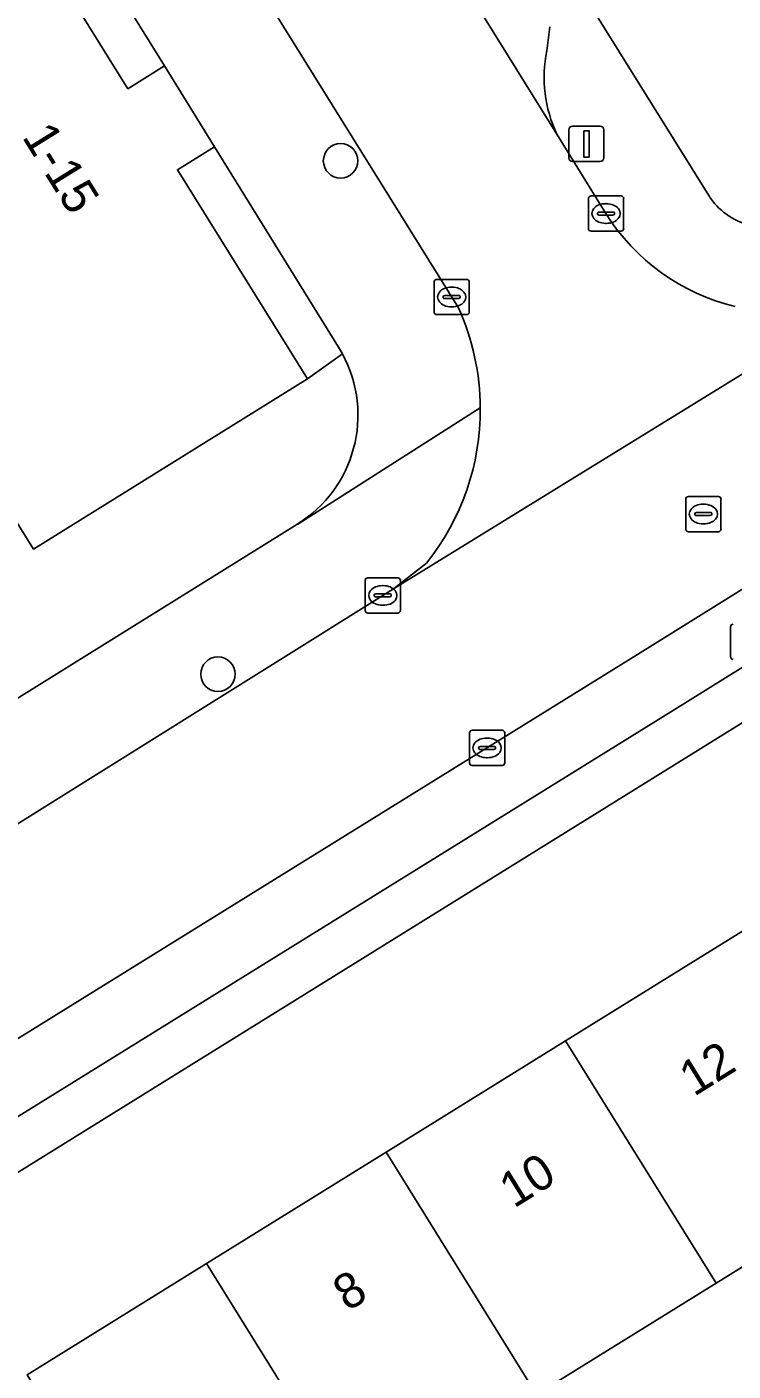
# Model space of a CAD drawing. Extents: x 160030 to 160839, y 385325 to 386450.
# Drawn here: x 160279.43 to 160299.48, y 386132 to 386170.18 of the extents above; entities that cross this region are included whole.
import ezdxf

# ---------------------------------------------------------------- set-up
doc = ezdxf.new("R2010")
doc.units = 0
for name, color, linetype in [('IMGEO_Boom', 7, 'Continuous'), ('IMGEO_Brandkraan', 7, 'Continuous'), ('IMGEO_Erf', 7, 'Continuous'), ('IMGEO_Groenvoorziening', 7, 'Continuous'), ('IMGEO_Haag', 7, 'Continuous'), ('IMGEO_Kolk', 7, 'Continuous'), ('IMGEO_Lichtmast', 7, 'Continuous'), ('IMGEO_Pand', 7, 'Continuous'), ('IMGEO_Pand_nummerreeks', 7, 'Continuous'), ('IMGEO_Parkeervlak_open', 7, 'Continuous'), ('IMGEO_Rijbaan_lokaal_open', 7, 'Continuous'), ('IMGEO_Rioolput', 7, 'Continuous'), ('IMGEO_Voetpad_open', 7, 'Continuous')]:
    doc.layers.add(name, color=color, linetype=linetype)

msp = doc.modelspace()

# ---------------------------------------------------------------- linework, layer by layer
at = {"layer": 'IMGEO_Boom'}
for centre in [(160288.337, 386166.38), (160284.855, 386151.798)]:
    msp.add_circle(centre, 0.489, dxfattribs=at)
at = {"layer": 'IMGEO_Brandkraan'}
msp.add_line((160299.409, 386152.293), (160299.409, 386153.145), dxfattribs=at)
msp.add_lwpolyline([(160299.409, 386152.293), (160299.409, 386153.145)], dxfattribs=at)
for centre, start, end in [((160299.486, 386153.143), 91.552, 178.448), ((160299.486, 386153.143), 91.552, 178.448), ((160299.486, 386152.295), 181.552, 268.448), ((160299.486, 386152.295), 181.552, 268.448)]:
    msp.add_arc(centre, 0.0765, start, end, dxfattribs=at)
at = {"layer": 'IMGEO_Erf'}
msp.add_lwpolyline([(160276.249, 386180.473), (160275.211, 386179.827), (160278.755, 386174.128), (160282.298, 386168.429), (160283.335, 386169.074)], close=True, dxfattribs=at)
for points in [[(160329.236, 386168.723), (160266.518, 386129.8)], [(160288.279, 386161.083), (160284.761, 386166.781), (160283.707, 386166.125), (160287.399, 386160.186)], [(160279.434, 386131.896), (160284.532, 386135.059), (160289.63, 386138.223), (160294.729, 386141.387), (160299.828, 386144.551), (160304.925, 386147.714), (160310.024, 386150.878), (160315.122, 386154.041), (160320.22, 386157.205), (160325.318, 386160.368), (160330.526, 386163.6), (160334.801, 386156.712), (160329.592, 386153.48), (160324.494, 386150.316), (160319.397, 386147.153), (160314.298, 386143.989), (160309.2, 386140.825), (160304.102, 386137.662), (160299.003, 386134.498), (160293.905, 386131.334)], [(160287.399, 386160.186), (160288.389, 386160.894)]]:
    msp.add_lwpolyline(points, dxfattribs=at)
msp.add_arc((160283.704, 386158.294), 5.358, 29.0305, 31.3692, dxfattribs=at)
at = {"layer": 'IMGEO_Groenvoorziening'}
for points in [[(160264.103, 386221.042), (160298.791, 386165.396)], [(160288.389, 386160.894), (160287.399, 386160.186), (160279.62, 386155.35), (160275.959, 386161.238), (160274.37, 386160.25), (160273.575, 386159.757), (160278.999, 386151.012), (160287.096, 386156.052)]]:
    msp.add_lwpolyline(points, dxfattribs=at)
for centre, radius, start, end in [((160300.389, 386166.393), 1.883, 211.9556, 301.9649), ((160285.19, 386159.155), 3.642, 301.5664, 28.531)]:
    msp.add_arc(centre, radius, start, end, dxfattribs=at)
at = {"layer": 'IMGEO_Haag'}
msp.add_lwpolyline([(160288.389, 386160.894), (160287.399, 386160.186), (160279.62, 386155.35), (160275.959, 386161.238), (160274.37, 386160.25), (160273.575, 386159.757), (160278.999, 386151.012), (160287.096, 386156.052)], dxfattribs=at)
msp.add_arc((160285.19, 386159.155), 3.642, 301.5664, 28.531, dxfattribs=at)
at = {"layer": 'IMGEO_Kolk'}
for p, q in [((160295.375, 386164.457), (160295.375, 386165.309)), ((160295.45, 386165.383), (160296.302, 386165.383)), ((160295.863, 386165.163), (160295.888, 386165.163)), ((160296.376, 386165.309), (160296.376, 386164.457)), ((160295.634, 386164.877), (160295.634, 386164.889)), ((160296.072, 386164.84), (160295.674, 386164.84)), ((160295.677, 386164.926), (160296.075, 386164.926)), ((160296.118, 386164.889), (160296.118, 386164.877)), ((160296.302, 386164.383), (160295.45, 386164.383)), ((160295.886, 386164.603), (160295.861, 386164.603)), ((160290.992, 386162.085), (160290.992, 386162.937)), ((160291.067, 386163.011), (160291.919, 386163.011)), ((160291.993, 386162.937), (160291.993, 386162.085)), ((160291.251, 386162.505), (160291.251, 386162.517)), ((160291.689, 386162.468), (160291.291, 386162.468)), ((160291.294, 386162.554), (160291.692, 386162.554)), ((160291.48, 386162.791), (160291.505, 386162.791)), ((160291.735, 386162.517), (160291.735, 386162.505)), ((160291.503, 386162.231), (160291.478, 386162.231)), ((160291.919, 386162.011), (160291.067, 386162.011)), ((160289.036, 386153.608), (160289.036, 386154.46)), ((160289.111, 386154.534), (160289.963, 386154.534)), ((160290.037, 386154.46), (160290.037, 386153.608)), ((160289.338, 386154.077), (160289.736, 386154.077)), ((160289.524, 386154.314), (160289.549, 386154.314)), ((160289.295, 386154.028), (160289.295, 386154.04)), ((160289.733, 386153.991), (160289.335, 386153.991)), ((160289.547, 386153.754), (160289.522, 386153.754)), ((160289.779, 386154.04), (160289.779, 386154.028)), ((160289.963, 386153.534), (160289.111, 386153.534)), ((160291.998, 386149.279), (160291.998, 386150.131)), ((160292.073, 386150.205), (160292.925, 386150.205)), ((160292.486, 386149.985), (160292.511, 386149.985)), ((160292.999, 386150.131), (160292.999, 386149.279)), ((160292.257, 386149.699), (160292.257, 386149.711)), ((160292.695, 386149.662), (160292.297, 386149.662)), ((160292.3, 386149.748), (160292.698, 386149.748)), ((160292.741, 386149.711), (160292.741, 386149.699)), ((160292.925, 386149.205), (160292.073, 386149.205)), ((160292.509, 386149.425), (160292.484, 386149.425))]:
    msp.add_line(p, q, dxfattribs=at)
for points in [[(160295.375, 386164.457), (160295.375, 386165.309)], [(160295.45, 386165.383), (160296.302, 386165.383)], [(160296.376, 386165.309), (160296.376, 386164.457)], [(160296.302, 386164.383), (160295.45, 386164.383)], [(160290.992, 386162.085), (160290.992, 386162.937)], [(160291.067, 386163.011), (160291.919, 386163.011)], [(160291.993, 386162.937), (160291.993, 386162.085)], [(160291.919, 386162.011), (160291.067, 386162.011)], [(160289.036, 386153.608), (160289.036, 386154.46)], [(160289.111, 386154.534), (160289.963, 386154.534)], [(160290.037, 386154.46), (160290.037, 386153.608)], [(160289.963, 386153.534), (160289.111, 386153.534)], [(160291.998, 386149.279), (160291.998, 386150.131)], [(160292.073, 386150.205), (160292.925, 386150.205)], [(160292.999, 386150.131), (160292.999, 386149.279)], [(160292.925, 386149.205), (160292.073, 386149.205)]]:
    msp.add_lwpolyline(points, dxfattribs=at)
for centre, radius, start, end in [((160295.452, 386165.307), 0.0765, 91.552, 178.448), ((160295.452, 386165.307), 0.0765, 91.552, 178.448), ((160296.3, 386165.307), 0.0765, 1.552, 88.448), ((160296.3, 386165.307), 0.0765, 1.552, 88.448), ((160295.674, 386164.886), 0.0403, 85.8775, 175.7526), ((160295.671, 386164.876), 0.0366, 178.938, 274.7102), ((160296.075, 386164.883), 0.043, 264.8664, 352.4533), ((160296.079, 386164.888), 0.0386, 1.7309, 96.639), ((160295.452, 386164.459), 0.0765, 181.552, 268.448), ((160295.452, 386164.459), 0.0765, 181.552, 268.448), ((160296.3, 386164.459), 0.0765, 271.552, 358.448), ((160296.3, 386164.459), 0.0765, 271.552, 358.448), ((160291.069, 386162.935), 0.0765, 91.552, 178.448), ((160291.069, 386162.935), 0.0765, 91.552, 178.448), ((160291.917, 386162.935), 0.0765, 1.552, 88.448), ((160291.917, 386162.935), 0.0765, 1.552, 88.448), ((160291.291, 386162.514), 0.0403, 85.8775, 175.7526), ((160291.288, 386162.504), 0.0366, 178.938, 274.7102), ((160291.692, 386162.511), 0.043, 264.8664, 352.4533), ((160291.696, 386162.516), 0.0386, 1.7309, 96.639), ((160291.069, 386162.087), 0.0765, 181.552, 268.448), ((160291.069, 386162.087), 0.0765, 181.552, 268.448), ((160291.917, 386162.087), 0.0765, 271.552, 358.448), ((160291.917, 386162.087), 0.0765, 271.552, 358.448), ((160289.113, 386154.458), 0.0765, 91.552, 178.448), ((160289.113, 386154.458), 0.0765, 91.552, 178.448), ((160289.961, 386154.458), 0.0765, 1.552, 88.448), ((160289.961, 386154.458), 0.0765, 1.552, 88.448), ((160289.335, 386154.037), 0.0403, 85.8775, 175.7526), ((160289.74, 386154.039), 0.0386, 1.7309, 96.639), ((160289.332, 386154.027), 0.0366, 178.938, 274.7102), ((160289.736, 386154.034), 0.043, 264.8664, 352.4533), ((160289.113, 386153.61), 0.0765, 181.552, 268.448), ((160289.113, 386153.61), 0.0765, 181.552, 268.448), ((160289.961, 386153.61), 0.0765, 271.552, 358.448), ((160289.961, 386153.61), 0.0765, 271.552, 358.448), ((160292.075, 386150.129), 0.0765, 91.552, 178.448), ((160292.075, 386150.129), 0.0765, 91.552, 178.448), ((160292.923, 386150.129), 0.0765, 1.552, 88.448), ((160292.923, 386150.129), 0.0765, 1.552, 88.448), ((160292.297, 386149.708), 0.0403, 85.8775, 175.7526), ((160292.294, 386149.698), 0.0366, 178.938, 274.7102), ((160292.698, 386149.705), 0.043, 264.8664, 352.4533), ((160292.702, 386149.71), 0.0386, 1.7309, 96.639), ((160292.075, 386149.281), 0.0765, 181.552, 268.448), ((160292.075, 386149.281), 0.0765, 181.552, 268.448), ((160292.923, 386149.281), 0.0765, 271.552, 358.448), ((160292.923, 386149.281), 0.0765, 271.552, 358.448)]:
    msp.add_arc(centre, radius, start, end, dxfattribs=at)
for centre, major_axis, ratio, start_param, end_param in [((160295.862, 386164.883), (-0.387, 0.002), 0.722429, 4.712389, 7.853982), ((160295.887, 386164.883), (-0.39, 0.002), 0.717154, 1.570796, 4.712389), ((160291.479, 386162.511), (-0.387, 0.002), 0.722429, 4.712389, 7.853982), ((160291.504, 386162.511), (-0.39, 0.002), 0.717154, 1.570796, 4.712389), ((160289.523, 386154.034), (-0.387, 0.002), 0.722429, 4.712389, 7.853982), ((160289.548, 386154.034), (-0.39, 0.002), 0.717154, 1.570796, 4.712389), ((160292.485, 386149.705), (-0.387, 0.002), 0.722429, 4.712389, 7.853982), ((160292.51, 386149.705), (-0.39, 0.002), 0.717154, 1.570796, 4.712389)]:
    msp.add_ellipse(centre, major_axis=major_axis, ratio=ratio, start_param=start_param, end_param=end_param, dxfattribs=at)
at = {"layer": 'IMGEO_Lichtmast'}
for p, q in [((160294.822, 386166.461), (160294.822, 386167.261)), ((160294.822, 386167.261), (160294.822, 386166.461)), ((160294.922, 386167.361), (160295.712, 386167.361)), ((160295.712, 386167.361), (160294.922, 386167.361)), ((160295.812, 386167.261), (160295.812, 386166.461)), ((160295.812, 386166.461), (160295.812, 386167.261)), ((160295.712, 386166.361), (160294.922, 386166.361)), ((160294.922, 386166.361), (160295.712, 386166.361))]:
    msp.add_line(p, q, dxfattribs=at)
msp.add_lwpolyline([(160295.242, 386167.236), (160295.392, 386167.236), (160295.392, 386166.486), (160295.242, 386166.486), (160295.242, 386167.236)], dxfattribs=at)
for centre, start, end in [((160294.922, 386167.261), 90, 180), ((160294.922, 386167.261), 90, 180), ((160295.712, 386167.261), 0, 90), ((160295.712, 386167.261), 360, 90), ((160294.922, 386166.461), 180, 270), ((160294.922, 386166.461), 180, 270), ((160295.712, 386166.461), 270, 0), ((160295.712, 386166.461), 270, 0)]:
    msp.add_arc(centre, 0.1, start, end, dxfattribs=at)
at = {"layer": 'IMGEO_Pand'}
for points in [[(160283.335, 386169.074), (160282.298, 386168.429), (160278.755, 386174.128), (160270.948, 386169.274), (160274.523, 386163.524), (160272.944, 386162.543), (160274.37, 386160.25), (160275.959, 386161.238), (160279.62, 386155.35), (160287.399, 386160.186), (160283.707, 386166.125), (160284.761, 386166.781)], [(160299.003, 386134.498), (160304.102, 386137.662), (160299.828, 386144.551), (160294.729, 386141.387)], [(160294.729, 386141.387), (160289.63, 386138.223), (160293.905, 386131.334), (160299.003, 386134.498)], [(160288.807, 386128.17), (160293.905, 386131.334), (160289.63, 386138.223), (160284.532, 386135.059)], [(160284.532, 386135.059), (160279.434, 386131.896), (160283.709, 386125.007), (160288.807, 386128.17)]]:
    msp.add_lwpolyline(points, close=True, dxfattribs=at)
at = {"layer": 'IMGEO_Parkeervlak_open'}
for points in [[(160263.893, 386216.331), (160277.87, 386193.854), (160294.482, 386167.133)], [(160294.196, 386169.506), (160294.282, 386170.184)], [(160320.685, 386167.257), (160296.772, 386152.353), (160273.578, 386137.983)], [(160277.736, 386138.349), (160297.765, 386150.755), (160318.45, 386163.647)]]:
    msp.add_lwpolyline(points, dxfattribs=at)
msp.add_arc((160297.901, 386168.749), 3.782, 168.4498, 205.2947, dxfattribs=at)
at = {"layer": 'IMGEO_Rijbaan_lokaal_open'}
for points in [[(160258.086, 386216.124), (160270.201, 386196.734), (160291.687, 386162.201)], [(160295.873, 386164.886), (160294.482, 386167.133), (160277.87, 386193.854)], [(160258.447, 386128.564), (160265.204, 386132.776), (160265.421, 386132.865), (160271.724, 386136.838), (160272.597, 386137.379), (160273.578, 386137.983), (160296.772, 386152.353), (160320.685, 386167.257)], [(160303.952, 386162.913), (160289.843, 386154.224), (160269.622, 386141.58), (160269.474, 386141.464), (160255.371, 386132.747), (160255.275, 386132.696), (160235.022, 386120.089)], [(160290.775, 386154.949), (160289.843, 386154.224), (160303.952, 386162.913), (160304.012, 386162.957)]]:
    msp.add_lwpolyline(points, dxfattribs=at)
for centre, radius, start, end in [((160300.909, 386168.013), 5.928, 211.8344, 256.6957), ((160285.278, 386159.317), 7.028, 0.353, 24.2301), ((160285.297, 386159.322), 7.009, 321.404, 0.3136)]:
    msp.add_arc(centre, radius, start, end, dxfattribs=at)
at = {"layer": 'IMGEO_Rioolput'}
for p, q in [((160298.139, 386155.92), (160298.139, 386156.772)), ((160298.214, 386156.846), (160299.066, 386156.846)), ((160299.14, 386156.772), (160299.14, 386155.92)), ((160298.398, 386156.34), (160298.398, 386156.352)), ((160298.441, 386156.389), (160298.839, 386156.389)), ((160298.627, 386156.626), (160298.652, 386156.626)), ((160298.882, 386156.352), (160298.882, 386156.34)), ((160298.836, 386156.303), (160298.438, 386156.303)), ((160298.65, 386156.066), (160298.625, 386156.066)), ((160299.066, 386155.846), (160298.214, 386155.846))]:
    msp.add_line(p, q, dxfattribs=at)
for points in [[(160298.139, 386155.92), (160298.139, 386156.772)], [(160298.214, 386156.846), (160299.066, 386156.846)], [(160299.14, 386156.772), (160299.14, 386155.92)], [(160299.066, 386155.846), (160298.214, 386155.846)]]:
    msp.add_lwpolyline(points, dxfattribs=at)
for centre, radius, start, end in [((160298.216, 386156.77), 0.0765, 91.552, 178.448), ((160298.216, 386156.77), 0.0765, 91.552, 178.448), ((160299.064, 386156.77), 0.0765, 1.552, 88.448), ((160299.064, 386156.77), 0.0765, 1.552, 88.448), ((160298.438, 386156.349), 0.0403, 85.8775, 175.7526), ((160298.435, 386156.339), 0.0366, 178.938, 274.7102), ((160298.839, 386156.346), 0.043, 264.8664, 352.4533), ((160298.843, 386156.351), 0.0386, 1.7309, 96.639), ((160298.216, 386155.922), 0.0765, 181.552, 268.448), ((160298.216, 386155.922), 0.0765, 181.552, 268.448), ((160299.064, 386155.922), 0.0765, 271.552, 358.448), ((160299.064, 386155.922), 0.0765, 271.552, 358.448)]:
    msp.add_arc(centre, radius, start, end, dxfattribs=at)
for centre, major_axis, ratio, start_param, end_param in [((160298.626, 386156.346), (-0.387, 0.002), 0.722429, 4.712389, 7.853982), ((160298.651, 386156.346), (-0.39, 0.002), 0.717154, 1.570796, 4.712389)]:
    msp.add_ellipse(centre, major_axis=major_axis, ratio=ratio, start_param=start_param, end_param=end_param, dxfattribs=at)
at = {"layer": 'IMGEO_Voetpad_open'}
for points in [[(160298.791, 386165.396), (160264.103, 386221.042)], [(160256.424, 386217.866), (160253.948, 386216.255), (160257.675, 386210.306), (160259.144, 386207.945), (160266.201, 386196.535), (160267.63, 386194.236), (160274.789, 386182.823), (160276.249, 386180.473), (160283.335, 386169.074), (160284.761, 386166.781), (160288.279, 386161.083)], [(160291.687, 386162.201), (160270.201, 386196.734), (160258.086, 386216.124)], [(160294.282, 386170.184), (160294.196, 386169.506)], [(160265.421, 386132.865), (160265.495, 386129.026), (160266.518, 386129.8), (160329.236, 386168.723)], [(160294.482, 386167.133), (160295.873, 386164.886)], [(160318.45, 386163.647), (160297.765, 386150.755), (160277.736, 386138.349)], [(160292.306, 386159.36), (160287.123, 386156.059), (160287.096, 386156.052), (160278.999, 386151.012), (160277.737, 386150.227), (160267.49, 386143.85), (160267.432, 386143.804), (160263.565, 386141.408)], [(160287.096, 386156.052), (160287.123, 386156.059), (160292.306, 386159.36)], [(160289.843, 386154.224), (160290.775, 386154.949)], [(160269.622, 386141.58), (160289.843, 386154.224)]]:
    msp.add_lwpolyline(points, dxfattribs=at)
for centre, radius, start, end in [((160297.901, 386168.749), 3.782, 168.4498, 205.2947), ((160300.389, 386166.393), 1.883, 211.9556, 301.9649), ((160300.909, 386168.013), 5.928, 211.8344, 256.6957), ((160285.278, 386159.317), 7.028, 0.353, 24.2301), ((160283.704, 386158.294), 5.358, 29.0305, 31.3692), ((160285.19, 386159.155), 3.642, 301.5664, 28.531), ((160285.297, 386159.322), 7.009, 321.404, 0.3136)]:
    msp.add_arc(centre, radius, start, end, dxfattribs=at)

# ---------------------------------------------------------------- texts
at = {"layer": 'IMGEO_Pand_nummerreeks'}
for s, rotation, p in [('1-15', 301.8003, (160279.277, 386167.06)), ('12', 31.8211, (160298.371, 386139.787)), ('10', 31.8211, (160293.26, 386136.615)), ('8', 31.8211, (160288.536, 386133.683))]:
    msp.add_text(s, height=1, rotation=rotation, dxfattribs=at).set_placement(p)

doc.saveas('drawing.dxf')
